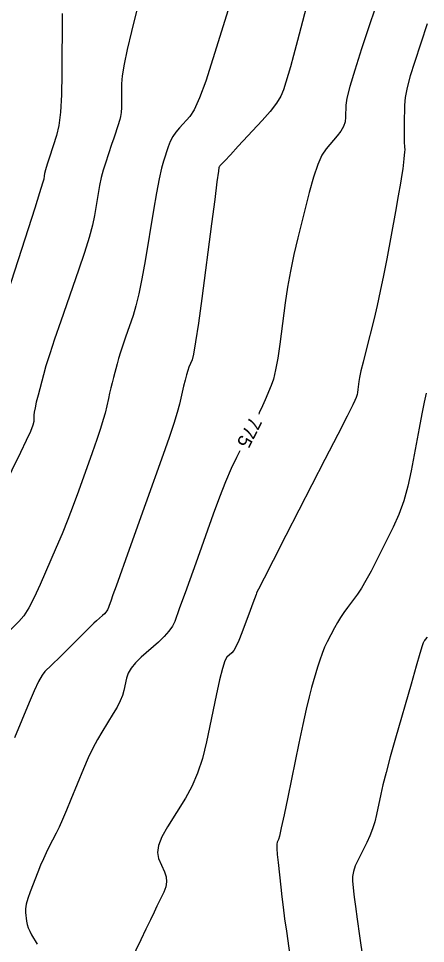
# Model space of a CAD drawing. Extents: x 2082232 to 2083549, y 592624 to 593832.
# Drawn here: x 2082942.47 to 2082963.13, y 593238.83 to 593285.76 of the extents above; entities that cross this region are included whole.
import ezdxf

# ---------------------------------------------------------------- set-up
doc = ezdxf.new("R2010")
doc.units = 0
doc.layers.add('DT_X_Contour_Major', color=7, linetype='Continuous')
doc.layers.add('DT_X_Contour_Minor', color=7, linetype='Continuous')

msp = doc.modelspace()

# ---------------------------------------------------------------- linework, layer by layer
at = {"layer": 'DT_X_Contour_Major'}
for points in [[(2082960.95, 593287.416), (2082959.888, 593284.223), (2082959.539, 593283.146), (2082959.289, 593282.311), (2082959.138, 593281.718), (2082959.085, 593281.367), (2082959.077, 593280.753), (2082959.047, 593280.521), (2082958.966, 593280.285), (2082958.834, 593280.045), (2082958.649, 593279.801), (2082958.087, 593279.146), (2082957.876, 593278.823), (2082957.662, 593278.346), (2082957.447, 593277.716), (2082957.23, 593276.932), (2082956.65, 593274.635), (2082956.447, 593273.783), (2082956.272, 593272.95), (2082956.126, 593272.136), (2082956.009, 593271.341), (2082955.735, 593269.245), (2082955.631, 593268.523), (2082955.524, 593267.931), (2082955.414, 593267.468), (2082955.302, 593267.134), (2082954.998, 593266.415), (2082954.866, 593266.115), (2082954.696, 593265.754), (2082954.666, 593265.692)], [(2082953.716, 593263.819), (2082953.546, 593263.487), (2082953.274, 593262.923), (2082952.986, 593262.255), (2082952.68, 593261.483), (2082952.357, 593260.607), (2082951.472, 593258.132), (2082951.17, 593257.29), (2082950.93, 593256.622), (2082950.751, 593256.126), (2082950.633, 593255.804), (2082950.401, 593255.176), (2082950.284, 593254.934), (2082950.107, 593254.678), (2082949.87, 593254.409), (2082949.574, 593254.126), (2082948.704, 593253.355), (2082948.412, 593253.072), (2082948.19, 593252.802), (2082948.037, 593252.545), (2082947.953, 593252.301), (2082947.821, 593251.668), (2082947.75, 593251.417), (2082947.637, 593251.137), (2082947.481, 593250.829), (2082947.282, 593250.493), (2082946.697, 593249.56), (2082946.474, 593249.18), (2082946.247, 593248.743), (2082946.014, 593248.247), (2082945.777, 593247.693), (2082945.136, 593246.137), (2082944.909, 593245.593), (2082944.707, 593245.128), (2082944.531, 593244.741), (2082944.38, 593244.433), (2082944.012, 593243.717), (2082943.873, 593243.436), (2082943.733, 593243.13), (2082943.591, 593242.799), (2082943.449, 593242.444), (2082943.066, 593241.462), (2082942.944, 593241.12), (2082942.863, 593240.829), (2082942.823, 593240.59), (2082942.824, 593240.401), (2082942.884, 593239.968), (2082942.916, 593239.803), (2082942.969, 593239.633), (2082943.042, 593239.458), (2082943.135, 593239.279), (2082943.411, 593238.794)]]:
    msp.add_lwpolyline(points, dxfattribs=at)
at = {"layer": 'DT_X_Contour_Minor'}
for points in [[(2082957.622, 593288.423), (2082956.892, 593285.609), (2082956.641, 593284.65), (2082956.436, 593283.881), (2082956.277, 593283.304), (2082956.164, 593282.917), (2082955.923, 593282.14), (2082955.787, 593281.825), (2082955.561, 593281.46), (2082955.243, 593281.045), (2082954.835, 593280.582), (2082953.625, 593279.28), (2082953.227, 593278.851), (2082952.94, 593278.541), (2082952.763, 593278.351), (2082952.698, 593278.279), (2082952.671, 593278.248), (2082952.661, 593278.236), (2082952.654, 593278.227), (2082952.65, 593278.218), (2082952.647, 593278.211), (2082952.643, 593278.194), (2082952.618, 593278.011), (2082952.547, 593277.475), (2082952.431, 593276.585), (2082952.268, 593275.342), (2082951.773, 593271.556), (2082951.603, 593270.296), (2082951.465, 593269.356), (2082951.359, 593268.737), (2082951.284, 593268.437), (2082951.126, 593268.064), (2082951.065, 593267.899), (2082950.998, 593267.684), (2082950.927, 593267.418), (2082950.85, 593267.102), (2082950.639, 593266.192), (2082950.528, 593265.777), (2082950.352, 593265.212), (2082950.113, 593264.497), (2082949.81, 593263.633), (2082948.916, 593261.131), (2082948.601, 593260.248), (2082948.325, 593259.477), (2082948.089, 593258.817), (2082947.423, 593256.955), (2082947.267, 593256.518), (2082947.151, 593256.193), (2082947.074, 593255.98), (2082947.038, 593255.879), (2082946.993, 593255.758), (2082946.964, 593255.706), (2082946.912, 593255.641), (2082946.835, 593255.562), (2082946.735, 593255.469), (2082946.436, 593255.203), (2082946.303, 593255.082), (2082946.131, 593254.918), (2082945.918, 593254.71), (2082945.665, 593254.459), (2082944.937, 593253.732), (2082944.683, 593253.478), (2082944.465, 593253.263), (2082944.285, 593253.087), (2082944.141, 593252.948), (2082943.808, 593252.63), (2082943.665, 593252.442), (2082943.483, 593252.117), (2082943.264, 593251.655), (2082943.008, 593251.055), (2082942.274, 593249.273)], [(2082948.873, 593287.778), (2082948.208, 593285.106), (2082947.99, 593284.188), (2082947.833, 593283.438), (2082947.739, 593282.855), (2082947.706, 593282.439), (2082947.702, 593281.554), (2082947.695, 593281.248), (2082947.679, 593280.994), (2082947.654, 593280.792), (2082947.619, 593280.641), (2082947.513, 593280.31), (2082947.464, 593280.157), (2082947.395, 593279.948), (2082947.307, 593279.682), (2082947.199, 593279.36), (2082946.886, 593278.424), (2082946.775, 593278.065), (2082946.675, 593277.689), (2082946.588, 593277.295), (2082946.513, 593276.885), (2082946.328, 593275.769), (2082946.225, 593275.281), (2082946.055, 593274.655), (2082945.818, 593273.89), (2082945.513, 593272.988), (2082944.613, 593270.397), (2082944.305, 593269.498), (2082944.056, 593268.746), (2082943.866, 593268.139), (2082943.735, 593267.679), (2082943.465, 593266.646), (2082943.376, 593266.293), (2082943.311, 593266.006), (2082943.271, 593265.787), (2082943.255, 593265.636), (2082943.245, 593265.32), (2082943.201, 593265.133), (2082943.075, 593264.807), (2082942.867, 593264.343), (2082942.578, 593263.739), (2082941.699, 593261.946)], [(2082953.373, 593287.037), (2082952.341, 593283.707), (2082951.978, 593282.588), (2082951.662, 593281.728), (2082951.393, 593281.128), (2082951.173, 593280.786), (2082950.648, 593280.221), (2082950.464, 593280.001), (2082950.306, 593279.766), (2082950.175, 593279.516), (2082950.07, 593279.25), (2082949.826, 593278.52), (2082949.726, 593278.16), (2082949.609, 593277.626), (2082949.474, 593276.919), (2082949.323, 593276.038), (2082948.895, 593273.459), (2082948.737, 593272.56), (2082948.582, 593271.8), (2082948.432, 593271.178), (2082948.286, 593270.694), (2082947.901, 593269.586), (2082947.766, 593269.19), (2082947.651, 593268.834), (2082947.554, 593268.516), (2082947.477, 593268.237), (2082947.296, 593267.546), (2082947.229, 593267.284), (2082947.162, 593267.019), (2082947.097, 593266.75), (2082947.033, 593266.478), (2082946.863, 593265.745), (2082946.774, 593265.413), (2082946.636, 593264.967), (2082946.449, 593264.408), (2082946.213, 593263.734), (2082945.517, 593261.787), (2082945.251, 593261.059), (2082944.973, 593260.339), (2082944.685, 593259.624), (2082944.385, 593258.917), (2082943.57, 593257.038), (2082943.274, 593256.392), (2082942.995, 593255.864), (2082942.735, 593255.455), (2082942.492, 593255.162), (2082941.87, 593254.541)], [(2082944.688, 593286.015), (2082944.672, 593282.947), (2082944.651, 593281.889), (2082944.598, 593281.016), (2082944.514, 593280.329), (2082944.399, 593279.826), (2082944.051, 593278.734), (2082943.935, 593278.367), (2082943.85, 593278.086), (2082943.796, 593277.892), (2082943.772, 593277.784), (2082943.75, 593277.61), (2082943.694, 593277.404), (2082943.543, 593276.915), (2082943.298, 593276.143), (2082942.959, 593275.089), (2082941.926, 593271.901)], [(2082963.22, 593285.492), (2082962.568, 593283.532), (2082962.354, 593282.845), (2082962.199, 593282.253), (2082962.104, 593281.758), (2082962.07, 593281.358), (2082962.057, 593280.419), (2082962.053, 593280.098), (2082962.052, 593279.84), (2082962.054, 593279.643), (2082962.058, 593279.509), (2082962.074, 593279.235), (2082962.076, 593279.121), (2082962.071, 593278.985), (2082962.058, 593278.826), (2082962.039, 593278.645), (2082961.977, 593278.134), (2082961.936, 593277.854), (2082961.86, 593277.399), (2082961.748, 593276.768), (2082961.602, 593275.961), (2082961.165, 593273.575), (2082961.001, 593272.714), (2082960.84, 593271.922), (2082960.68, 593271.198), (2082960.522, 593270.543), (2082960.104, 593268.886), (2082959.964, 593268.323), (2082959.858, 593267.878), (2082959.787, 593267.55), (2082959.75, 593267.339), (2082959.697, 593266.934), (2082959.677, 593266.794), (2082959.656, 593266.68), (2082959.635, 593266.59), (2082959.613, 593266.525), (2082959.554, 593266.386), (2082959.442, 593266.16), (2082959.151, 593265.585), (2082958.679, 593264.662), (2082958.027, 593263.391), (2082956.05, 593259.536), (2082955.401, 593258.27), (2082954.936, 593257.363), (2082954.656, 593256.815), (2082954.56, 593256.626), (2082954.552, 593256.601), (2082954.529, 593256.539), (2082954.368, 593256.104), (2082954.229, 593255.73), (2082953.809, 593254.593), (2082953.659, 593254.21), (2082953.525, 593253.913), (2082953.407, 593253.701), (2082953.305, 593253.575), (2082953.055, 593253.353), (2082952.95, 593253.17), (2082952.822, 593252.787), (2082952.672, 593252.204), (2082952.499, 593251.421), (2082952.009, 593249.066), (2082951.805, 593248.226), (2082951.562, 593247.469), (2082951.278, 593246.796), (2082950.955, 593246.208), (2082950.041, 593244.75), (2082949.755, 593244.24), (2082949.583, 593243.804), (2082949.525, 593243.441), (2082949.582, 593243.151), (2082949.884, 593242.476), (2082949.967, 593242.222), (2082949.988, 593241.963), (2082949.949, 593241.701), (2082949.849, 593241.435), (2082949.501, 593240.721), (2082949.352, 593240.414), (2082949.165, 593240.027), (2082948.94, 593239.561), (2082948.677, 593239.015), (2082947.927, 593237.452)], [(2082963.16, 593266.746), (2082963.066, 593266.298), (2082962.949, 593265.706), (2082962.809, 593264.971), (2082962.406, 593262.818), (2082962.235, 593262.034), (2082962.025, 593261.296), (2082961.775, 593260.605), (2082961.487, 593259.96), (2082960.666, 593258.302), (2082960.373, 593257.727), (2082960.11, 593257.243), (2082959.877, 593256.853), (2082959.673, 593256.554), (2082959.171, 593255.88), (2082958.988, 593255.626), (2082958.819, 593255.37), (2082958.661, 593255.11), (2082958.516, 593254.847), (2082958.146, 593254.142), (2082958.011, 593253.863), (2082957.883, 593253.553), (2082957.761, 593253.214), (2082957.647, 593252.844), (2082957.352, 593251.818), (2082957.229, 593251.353), (2082957.081, 593250.728), (2082956.907, 593249.943), (2082956.708, 593248.996), (2082956.143, 593246.26), (2082955.954, 593245.355), (2082955.812, 593244.695), (2082955.716, 593244.278), (2082955.667, 593244.104), (2082955.597, 593243.967), (2082955.58, 593243.864), (2082955.583, 593243.657), (2082955.605, 593243.347), (2082955.646, 593242.934), (2082955.782, 593241.694), (2082955.839, 593241.206), (2082955.905, 593240.672), (2082955.982, 593240.09), (2082956.069, 593239.463), (2082956.315, 593237.727)], [(2082963.219, 593254.382), (2082963.121, 593254.251), (2082963.088, 593254.207), (2082963.062, 593254.17), (2082963.044, 593254.142), (2082963.032, 593254.123), (2082963.011, 593254.083), (2082962.967, 593253.941), (2082962.851, 593253.545), (2082962.663, 593252.895), (2082962.403, 593251.992), (2082961.614, 593249.245), (2082961.345, 593248.296), (2082961.13, 593247.507), (2082960.969, 593246.88), (2082960.862, 593246.414), (2082960.65, 593245.385), (2082960.559, 593245.007), (2082960.447, 593244.642), (2082960.313, 593244.292), (2082960.156, 593243.957), (2082959.71, 593243.08), (2082959.567, 593242.768), (2082959.471, 593242.487), (2082959.422, 593242.237), (2082959.42, 593242.02), (2082959.479, 593241.482), (2082959.515, 593241.19), (2082959.578, 593240.717), (2082959.668, 593240.064), (2082959.786, 593239.229), (2082960.135, 593236.762)]]:
    msp.add_lwpolyline(points, dxfattribs=at)

# ---------------------------------------------------------------- texts
at = {"layer": 'DT_X_Contour_Major'}
msp.add_text('775', height=0.7, rotation=243.1105, dxfattribs=at).set_placement((2082954.238, 593265.612))

doc.saveas('drawing.dxf')
